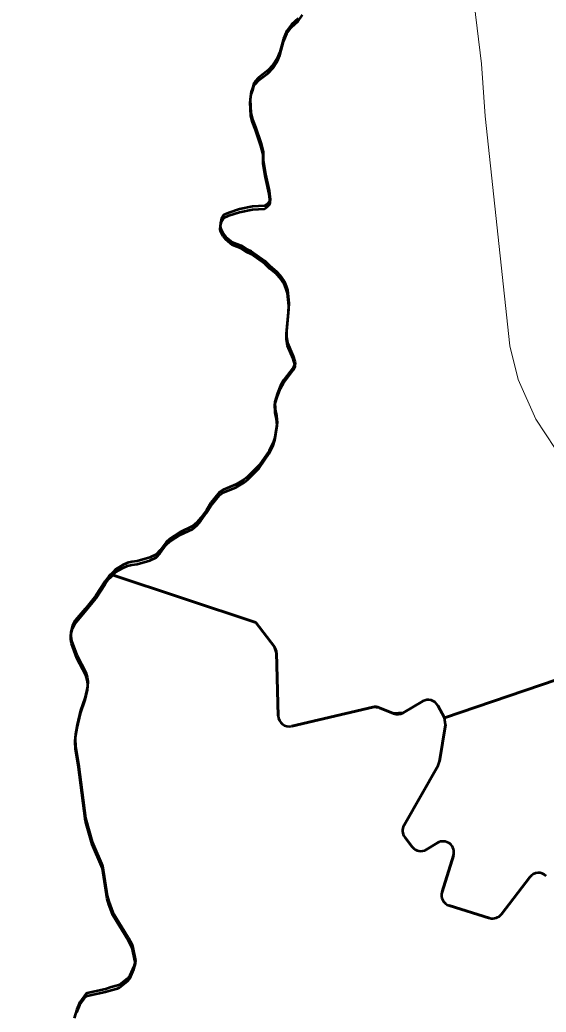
# Model space of a CAD drawing. Extents: x 553962 to 842807, y 8883888 to 9032388.
# Drawn here: x 814972 to 815454, y 9016433 to 9017342 of the extents above; entities that cross this region are included whole.
import ezdxf

# ---------------------------------------------------------------- set-up
doc = ezdxf.new("R2010")
doc.units = 0
doc.header["$LTSCALE"] = 200
doc.layers.add('1', color=7, linetype='Continuous', lineweight=13)

msp = doc.modelspace()

# ---------------------------------------------------------------- linework, layer by layer
at = {"layer": '1', "lineweight": 53}
for p, q in [((815207.1, 9016761.8), (815208.7, 9016704.1)), ((815207.1, 9016761.8), (815208.7, 9016704.1)), ((815323.2, 9016707), (815341.2, 9016717.5)), ((815323.2, 9016707), (815341.2, 9016717.5)), ((815221, 9016694.7), (815295.4, 9016712)), ((815221, 9016694.7), (815295.4, 9016712)), ((815301.4, 9016711.6), (815314.5, 9016706.3)), ((815301.4, 9016711.6), (815314.5, 9016706.3)), ((815355, 9016713.6), (815361.1, 9016702.4)), ((815355, 9016713.6), (815361.1, 9016702.4)), ((815362.1, 9016696), (815356.5, 9016662.2)), ((815362.1, 9016696), (815356.5, 9016662.2)), ((815355.2, 9016658.5), (815324, 9016603.9)), ((815355.2, 9016658.5), (815324, 9016603.9)), ((815331.6, 9016584), (815324.8, 9016592.8)), ((815324.8, 9016592.8), (815331.6, 9016584)), ((815331.6, 9016584), (815324.8, 9016592.8)), ((815324.8, 9016592.8), (815331.6, 9016584)), ((815354.6, 9016587.6), (815344.7, 9016581.6)), ((815344.7, 9016581.6), (815354.6, 9016587.6)), ((815354.6, 9016587.6), (815344.7, 9016581.6)), ((815344.7, 9016581.6), (815354.6, 9016587.6)), ((815358.9, 9016542.8), (815369.4, 9016576.1)), ((815369.4, 9016576.1), (815358.9, 9016542.8)), ((815358.9, 9016542.8), (815369.4, 9016576.1)), ((815369.4, 9016576.1), (815358.9, 9016542.8)), ((815439.4, 9016556.3), (815413.4, 9016522.3)), ((815413.4, 9016522.3), (815439.4, 9016556.3)), ((815439.4, 9016556.3), (815413.4, 9016522.3)), ((815413.4, 9016522.3), (815439.4, 9016556.3)), ((815402.5, 9016518.8), (815365.5, 9016530.2)), ((815365.5, 9016530.2), (815402.5, 9016518.8)), ((815402.5, 9016518.8), (815365.5, 9016530.2)), ((815365.5, 9016530.2), (815402.5, 9016518.8))]:
    msp.add_line(p, q, dxfattribs=at)
at = {"layer": '1'}
for points in [[(814742.5, 9018031.2), (815086.6, 9018118.9), (815141.4, 9018118.9), (815173, 9018113.9), (815194.5, 9018095.6), (815210.8, 9018077.6), (815228.1, 9018046.1), (815264, 9017962.8), (815299, 9017876.5), (815360.1, 9017714.2), (815404.8, 9017577.9), (815415.5, 9017540.1), (815416.9, 9017519.9), (815405.3, 9017490), (815388.7, 9017456.8), (815383.7, 9017430.2), (815381.9, 9017410.6), (815385.7, 9017380.1), (815395.1, 9017301.8), (815398.5, 9017253.9), (815421.2, 9017043.3), (815428.8, 9017012.6)], [(815428.8, 9017012.6), (815445, 9016976), (815462.5, 9016949.3), (815487.5, 9016921.4), (815513.4, 9016900.1), (815537.5, 9016877.7), (815557.5, 9016874.4), (815574.1, 9016861.1), (815589, 9016849.5), (815595.7, 9016829.5), (815590.7, 9016796.3), (815587.4, 9016776.3), (815585.7, 9016758.1), (815599, 9016703.2), (815615.6, 9016646.7), (815623.9, 9016623.4), (815647.9, 9016611.1), (815742.2, 9016568.5), (815858.2, 9016518.1), (815894.7, 9016519.2), (815926.1, 9016518.8), (815948.3, 9016506.3), (815975.2, 9016458.6), (815975.3, 9016394.9)]]:
    msp.add_lwpolyline(points, dxfattribs=at)
at = {"layer": '1', "lineweight": 53}
for points in [[(815182.8, 9017266.5), (815183.8, 9017273.6), (815185.5, 9017277.7), (815186.4, 9017281.5), (815187.1, 9017282.8), (815191, 9017286.8), (815199.3, 9017293.3), (815203.6, 9017297.9), (815207.8, 9017303.9), (815210, 9017309.9), (815213.5, 9017322.2), (815216.5, 9017329.6), (815220.8, 9017335.3), (815227, 9017340.8), (815230.8, 9017346.8)], [(815182.8, 9017266.5), (815183.8, 9017273.6), (815185.5, 9017277.7), (815186.4, 9017281.5), (815187.1, 9017282.8), (815191, 9017286.8), (815199.3, 9017293.3), (815203.6, 9017297.9), (815207.8, 9017303.9), (815210, 9017309.9), (815213.5, 9017322.2), (815216.5, 9017329.6), (815220.8, 9017335.3), (815227, 9017340.8), (815230.8, 9017346.8)], [(815227, 9017343.4), (815220.8, 9017337.9), (815216.5, 9017332.2), (815213.5, 9017324.8), (815210, 9017312.5), (815207.8, 9017306.6), (815203.6, 9017300.6), (815199.3, 9017296), (815191, 9017289.4), (815187.1, 9017285.4), (815186.4, 9017284.1), (815185.5, 9017280.4), (815183.8, 9017276.2), (815182.8, 9017269.1)], [(815227, 9017343.4), (815220.8, 9017337.9), (815216.5, 9017332.2), (815213.5, 9017324.8), (815210, 9017312.5), (815207.8, 9017306.6), (815203.6, 9017300.6), (815199.3, 9017296), (815191, 9017289.4), (815187.1, 9017285.4), (815186.4, 9017284.1), (815185.5, 9017280.4), (815183.8, 9017276.2), (815182.8, 9017269.1)], [(815227, 9017343.4), (815220.8, 9017337.9), (815216.5, 9017332.2), (815213.5, 9017324.8), (815210, 9017312.5), (815207.8, 9017306.6), (815203.6, 9017300.6), (815199.3, 9017296), (815191, 9017289.4), (815187.1, 9017285.4), (815186.4, 9017284.1), (815185.5, 9017280.4), (815183.8, 9017276.2), (815182.8, 9017269.1)], [(815227, 9017343.4), (815220.8, 9017337.9), (815216.5, 9017332.2), (815213.5, 9017324.8), (815210, 9017312.5), (815207.8, 9017306.6), (815203.6, 9017300.6), (815199.3, 9017296), (815191, 9017289.4), (815187.1, 9017285.4), (815186.4, 9017284.1), (815185.5, 9017280.4), (815183.8, 9017276.2), (815182.8, 9017269.1)], [(815182.8, 9017269.1), (815183.4, 9017256.8), (815185, 9017250.8), (815187.9, 9017243.9), (815192.7, 9017229.3), (815194.7, 9017221.2)], [(815182.8, 9017269.1), (815183.4, 9017256.8), (815185, 9017250.8), (815187.9, 9017243.9), (815192.7, 9017229.3), (815194.7, 9017221.2)], [(815182.8, 9017269.1), (815183.4, 9017256.8), (815185, 9017250.8), (815187.9, 9017243.9), (815192.7, 9017229.3), (815194.7, 9017221.2)], [(815182.8, 9017269.1), (815183.4, 9017256.8), (815185, 9017250.8), (815187.9, 9017243.9), (815192.7, 9017229.3), (815194.7, 9017221.2)], [(815194.7, 9017218.6), (815192.7, 9017226.7), (815187.9, 9017241.3), (815185, 9017248.2), (815183.4, 9017254.1), (815182.8, 9017266.5)], [(815194.7, 9017218.6), (815192.7, 9017226.7), (815187.9, 9017241.3), (815185, 9017248.2), (815183.4, 9017254.1), (815182.8, 9017266.5)], [(815194.8, 9017221.2), (815194.7, 9017221.2), (815194.8, 9017213), (815197, 9017200.5), (815200.3, 9017185.4), (815201.4, 9017177.4), (815201, 9017175.9), (815198.6, 9017173.3), (815196.1, 9017171.6), (815185.1, 9017170.9), (815173, 9017168.5), (815163.2, 9017165.3), (815158.8, 9017163.3), (815156.7, 9017159.9), (815155.6, 9017155.8), (815155.3, 9017152.6), (815155.9, 9017150.5), (815158.1, 9017146.3), (815160.5, 9017143.3), (815166.8, 9017138.2), (815174.7, 9017135.2), (815179.9, 9017131.9), (815183.9, 9017130), (815196.5, 9017121.1), (815201, 9017116.7), (815207.2, 9017111.6), (815210.5, 9017107.8)], [(815194.8, 9017221.2), (815194.7, 9017221.2), (815194.8, 9017213), (815197, 9017200.5), (815200.3, 9017185.4), (815201.4, 9017177.4), (815201, 9017175.9), (815198.6, 9017173.3), (815196.1, 9017171.6), (815185.1, 9017170.9), (815173, 9017168.5), (815163.2, 9017165.3), (815158.8, 9017163.3), (815156.7, 9017159.9), (815155.6, 9017155.8), (815155.3, 9017152.6), (815155.9, 9017150.5), (815158.1, 9017146.3), (815160.5, 9017143.3), (815166.8, 9017138.2), (815174.7, 9017135.2), (815179.9, 9017131.9), (815183.9, 9017130), (815196.5, 9017121.1), (815201, 9017116.7), (815207.2, 9017111.6), (815210.5, 9017107.8)], [(815194.8, 9017221.2), (815194.7, 9017221.2), (815194.8, 9017213), (815197, 9017200.5), (815200.3, 9017185.4), (815201.4, 9017177.4), (815201, 9017175.9), (815198.6, 9017173.3), (815196.1, 9017171.6), (815185.1, 9017170.9), (815173, 9017168.5), (815163.2, 9017165.3), (815158.8, 9017163.3), (815156.7, 9017159.9), (815155.6, 9017155.8), (815155.3, 9017152.6), (815155.9, 9017150.5), (815158.1, 9017146.3), (815160.5, 9017143.3), (815166.8, 9017138.2), (815174.7, 9017135.2), (815179.9, 9017131.9), (815183.9, 9017130), (815196.5, 9017121.1), (815201, 9017116.7), (815207.2, 9017111.6), (815210.5, 9017107.8)], [(815194.8, 9017221.2), (815194.7, 9017221.2), (815194.8, 9017213), (815197, 9017200.5), (815200.3, 9017185.4), (815201.4, 9017177.4), (815201, 9017175.9), (815198.6, 9017173.3), (815196.1, 9017171.6), (815185.1, 9017170.9), (815173, 9017168.5), (815163.2, 9017165.3), (815158.8, 9017163.3), (815156.7, 9017159.9), (815155.6, 9017155.8), (815155.3, 9017152.6), (815155.9, 9017150.5), (815158.1, 9017146.3), (815160.5, 9017143.3), (815166.8, 9017138.2), (815174.7, 9017135.2), (815179.9, 9017131.9), (815183.9, 9017130), (815196.5, 9017121.1), (815201, 9017116.7), (815207.2, 9017111.6), (815210.5, 9017107.8)], [(815210.5, 9017105.2), (815207.2, 9017109), (815201, 9017114), (815196.5, 9017118.5), (815183.9, 9017127.4), (815179.9, 9017129.3), (815174.7, 9017132.6), (815166.8, 9017135.6), (815160.5, 9017140.7), (815158.1, 9017143.7), (815155.9, 9017147.9), (815155.3, 9017150), (815155.6, 9017153.2), (815156.7, 9017157.3), (815158.8, 9017160.7), (815163.2, 9017162.7), (815173, 9017165.9), (815185.1, 9017168.2), (815196.1, 9017169), (815198.6, 9017170.7), (815201, 9017173.3), (815201.4, 9017174.8), (815200.3, 9017182.7), (815197, 9017197.9), (815194.8, 9017210.4), (815194.7, 9017218.6), (815194.8, 9017218.6), (815194.7, 9017218.6)], [(815210.5, 9017105.2), (815207.2, 9017109), (815201, 9017114), (815196.5, 9017118.5), (815183.9, 9017127.4), (815179.9, 9017129.3), (815174.7, 9017132.6), (815166.8, 9017135.6), (815160.5, 9017140.7), (815158.1, 9017143.7), (815155.9, 9017147.9), (815155.3, 9017150), (815155.6, 9017153.2), (815156.7, 9017157.3), (815158.8, 9017160.7), (815163.2, 9017162.7), (815173, 9017165.9), (815185.1, 9017168.2), (815196.1, 9017169), (815198.6, 9017170.7), (815201, 9017173.3), (815201.4, 9017174.8), (815200.3, 9017182.7), (815197, 9017197.9), (815194.8, 9017210.4), (815194.7, 9017218.6), (815194.8, 9017218.6), (815194.7, 9017218.6)], [(815210.5, 9017107.8), (815214, 9017102.7), (815216, 9017098), (815217.1, 9017094.2), (815218.3, 9017082.5), (815218.2, 9017076.8), (815216.1, 9017056.8), (815216.1, 9017051.9), (815217.3, 9017046), (815222.4, 9017033.9), (815223.9, 9017028.9), (815224.1, 9017027), (815222.8, 9017023.8), (815213.5, 9017011.8), (815210.8, 9017006.8), (815207.9, 9016999.9), (815205.6, 9016992), (815205.8, 9016984.9), (815207.1, 9016979.2), (815207.6, 9016973), (815205.4, 9016959.3), (815204, 9016954.6), (815200.4, 9016947.1), (815191.3, 9016933.9), (815180.5, 9016923.2), (815177.3, 9016920.7), (815169.7, 9016916.1), (815158, 9016911.4), (815154.9, 9016909.1), (815146.8, 9016899.3), (815143, 9016892.7), (815137.6, 9016885.5), (815133.9, 9016881.3), (815130.1, 9016878), (815118.6, 9016872.6), (815109.2, 9016866.4), (815105.9, 9016863.4)], [(815210.5, 9017107.8), (815214, 9017102.7), (815216, 9017098), (815217.1, 9017094.2), (815218.3, 9017082.5), (815218.2, 9017076.8), (815216.1, 9017056.8), (815216.1, 9017051.9), (815217.3, 9017046), (815222.4, 9017033.9), (815223.9, 9017028.9), (815224.1, 9017027), (815222.8, 9017023.8), (815213.5, 9017011.8), (815210.8, 9017006.8), (815207.9, 9016999.9), (815205.6, 9016992), (815205.8, 9016984.9), (815207.1, 9016979.2), (815207.6, 9016973), (815205.4, 9016959.3), (815204, 9016954.6), (815200.4, 9016947.1), (815191.3, 9016933.9), (815180.5, 9016923.2), (815177.3, 9016920.7), (815169.7, 9016916.1), (815158, 9016911.4), (815154.9, 9016909.1), (815146.8, 9016899.3), (815143, 9016892.7), (815137.6, 9016885.5), (815133.9, 9016881.3), (815130.1, 9016878), (815118.6, 9016872.6), (815109.2, 9016866.4), (815105.9, 9016863.4)], [(815210.5, 9017107.8), (815214, 9017102.7), (815216, 9017098), (815217.1, 9017094.2), (815218.3, 9017082.5), (815218.2, 9017076.8), (815216.1, 9017056.8), (815216.1, 9017051.9), (815217.3, 9017046), (815222.4, 9017033.9), (815223.9, 9017028.9), (815224.1, 9017027), (815222.8, 9017023.8), (815213.5, 9017011.8), (815210.8, 9017006.8), (815207.9, 9016999.9), (815205.6, 9016992), (815205.8, 9016984.9), (815207.1, 9016979.2), (815207.6, 9016973), (815205.4, 9016959.3), (815204, 9016954.6), (815200.4, 9016947.1), (815191.3, 9016933.9), (815180.5, 9016923.2), (815177.3, 9016920.7), (815169.7, 9016916.1), (815158, 9016911.4), (815154.9, 9016909.1), (815146.8, 9016899.3), (815143, 9016892.7), (815137.6, 9016885.5), (815133.9, 9016881.3), (815130.1, 9016878), (815118.6, 9016872.6), (815109.2, 9016866.4), (815105.9, 9016863.4)], [(815210.5, 9017107.8), (815214, 9017102.7), (815216, 9017098), (815217.1, 9017094.2), (815218.3, 9017082.5), (815218.2, 9017076.8), (815216.1, 9017056.8), (815216.1, 9017051.9), (815217.3, 9017046), (815222.4, 9017033.9), (815223.9, 9017028.9), (815224.1, 9017027), (815222.8, 9017023.8), (815213.5, 9017011.8), (815210.8, 9017006.8), (815207.9, 9016999.9), (815205.6, 9016992), (815205.8, 9016984.9), (815207.1, 9016979.2), (815207.6, 9016973), (815205.4, 9016959.3), (815204, 9016954.6), (815200.4, 9016947.1), (815191.3, 9016933.9), (815180.5, 9016923.2), (815177.3, 9016920.7), (815169.7, 9016916.1), (815158, 9016911.4), (815154.9, 9016909.1), (815146.8, 9016899.3), (815143, 9016892.7), (815137.6, 9016885.5), (815133.9, 9016881.3), (815130.1, 9016878), (815118.6, 9016872.6), (815109.2, 9016866.4), (815105.9, 9016863.4)], [(815361.1, 9016702.4), (815626.2, 9016792.3), (815981, 9017108.3)], [(815981, 9017108.3), (815626.2, 9016792.3), (815361.1, 9016702.4)], [(815361.1, 9016702.4), (815626.2, 9016792.3), (815981, 9017108.3)], [(815981, 9017108.3), (815626.2, 9016792.3), (815361.1, 9016702.4)], [(815105.9, 9016860.8), (815109.2, 9016863.8), (815118.6, 9016870), (815130.1, 9016875.4), (815133.9, 9016878.7), (815137.6, 9016882.8), (815143, 9016890.1), (815146.8, 9016896.7), (815154.9, 9016906.5), (815158, 9016908.8), (815169.7, 9016913.5), (815177.3, 9016918.1), (815180.5, 9016920.6), (815191.3, 9016931.2), (815200.4, 9016944.5), (815204, 9016952), (815205.4, 9016956.7), (815207.6, 9016970.4), (815207.1, 9016976.5), (815205.8, 9016982.3), (815205.6, 9016989.4), (815207.9, 9016997.3), (815210.8, 9017004.2), (815213.5, 9017009.2), (815222.8, 9017021.2), (815224.1, 9017024.4), (815223.9, 9017026.3), (815222.4, 9017031.3), (815217.3, 9017043.3), (815216.1, 9017049.3), (815216.1, 9017054.2), (815218.2, 9017074.2), (815218.3, 9017079.9), (815217.1, 9017091.6), (815216, 9017095.4), (815214, 9017100.1), (815210.5, 9017105.2)], [(815105.9, 9016860.8), (815109.2, 9016863.8), (815118.6, 9016870), (815130.1, 9016875.4), (815133.9, 9016878.7), (815137.6, 9016882.8), (815143, 9016890.1), (815146.8, 9016896.7), (815154.9, 9016906.5), (815158, 9016908.8), (815169.7, 9016913.5), (815177.3, 9016918.1), (815180.5, 9016920.6), (815191.3, 9016931.2), (815200.4, 9016944.5), (815204, 9016952), (815205.4, 9016956.7), (815207.6, 9016970.4), (815207.1, 9016976.5), (815205.8, 9016982.3), (815205.6, 9016989.4), (815207.9, 9016997.3), (815210.8, 9017004.2), (815213.5, 9017009.2), (815222.8, 9017021.2), (815224.1, 9017024.4), (815223.9, 9017026.3), (815222.4, 9017031.3), (815217.3, 9017043.3), (815216.1, 9017049.3), (815216.1, 9017054.2), (815218.2, 9017074.2), (815218.3, 9017079.9), (815217.1, 9017091.6), (815216, 9017095.4), (815214, 9017100.1), (815210.5, 9017105.2)], [(815105.9, 9016863.4), (815100.5, 9016856), (815100.5, 9016856), (815096.7, 9016851.9), (815090.9, 9016849.2), (815079.2, 9016845.9), (815074.3, 9016845.3), (815070.4, 9016844.3), (815065.8, 9016842.2), (815059.6, 9016838.6), (815057.3, 9016835.9), (815053.4, 9016832.2), (815049.8, 9016827.5), (815041.5, 9016814.5), (815031.7, 9016802.3), (815022.4, 9016791.5), (815019.9, 9016786.8), (815018.3, 9016780.7), (815018.4, 9016777.2), (815019.2, 9016772.9), (815024, 9016759.6), (815032.3, 9016744), (815033.5, 9016739.7), (815033.9, 9016735.7), (815033.7, 9016730.7), (815031.5, 9016721.4), (815027.4, 9016709), (815024.1, 9016695.9), (815022.7, 9016687.4), (815022.4, 9016683.1), (815022.6, 9016676.2), (815025.4, 9016659.9), (815031.9, 9016610.2), (815037.9, 9016588.7), (815047.6, 9016566.7), (815051.8, 9016539), (815053.2, 9016534), (815057, 9016524), (815071, 9016501), (815074.6, 9016494.2), (815075.4, 9016491.5), (815077.7, 9016479.6), (815076.2, 9016474.5), (815072.7, 9016466.1), (815070.5, 9016463.5), (815063, 9016457.7), (815061.1, 9016456.8), (815055.5, 9016455.5), (815050.2, 9016453.6), (815033.3, 9016450), (815032.1, 9016449.4), (815026.7, 9016441.7), (815023.9, 9016435), (815021.5, 9016427.1)], [(815105.9, 9016863.4), (815100.5, 9016856), (815100.5, 9016856), (815096.7, 9016851.9), (815090.9, 9016849.2), (815079.2, 9016845.9), (815074.3, 9016845.3), (815070.4, 9016844.3), (815065.8, 9016842.2), (815059.6, 9016838.6), (815057.3, 9016835.9), (815053.4, 9016832.2), (815049.8, 9016827.5), (815041.5, 9016814.5), (815031.7, 9016802.3), (815022.4, 9016791.5), (815019.9, 9016786.8), (815018.3, 9016780.7), (815018.4, 9016777.2), (815019.2, 9016772.9), (815024, 9016759.6), (815032.3, 9016744), (815033.5, 9016739.7), (815033.9, 9016735.7), (815033.7, 9016730.7), (815031.5, 9016721.4), (815027.4, 9016709), (815024.1, 9016695.9), (815022.7, 9016687.4), (815022.4, 9016683.1), (815022.6, 9016676.2), (815025.4, 9016659.9), (815031.9, 9016610.2), (815037.9, 9016588.7), (815047.6, 9016566.7), (815051.8, 9016539), (815053.2, 9016534), (815057, 9016524), (815071, 9016501), (815074.6, 9016494.2), (815075.4, 9016491.5), (815077.7, 9016479.6), (815076.2, 9016474.5), (815072.7, 9016466.1), (815070.5, 9016463.5), (815063, 9016457.7), (815061.1, 9016456.8), (815055.5, 9016455.5), (815050.2, 9016453.6), (815033.3, 9016450), (815032.1, 9016449.4), (815026.7, 9016441.7), (815023.9, 9016435), (815021.5, 9016427.1)], [(815105.9, 9016863.4), (815100.5, 9016856), (815100.5, 9016856), (815096.7, 9016851.9), (815090.9, 9016849.2), (815079.2, 9016845.9), (815074.3, 9016845.3), (815070.4, 9016844.3), (815065.8, 9016842.2), (815059.6, 9016838.6), (815057.3, 9016835.9), (815055, 9016833.7), (815055.4, 9016833.6)], [(815105.9, 9016863.4), (815100.5, 9016856), (815100.5, 9016856), (815096.7, 9016851.9), (815090.9, 9016849.2), (815079.2, 9016845.9), (815074.3, 9016845.3), (815070.4, 9016844.3), (815065.8, 9016842.2), (815059.6, 9016838.6), (815057.3, 9016835.9), (815055, 9016833.7), (815055.4, 9016833.6)], [(815055, 9016831.1), (815057.3, 9016833.3), (815059.6, 9016836), (815065.8, 9016839.6), (815070.4, 9016841.7), (815074.3, 9016842.7), (815079.2, 9016843.3), (815090.9, 9016846.6), (815096.7, 9016849.2), (815100.5, 9016853.4), (815100.5, 9016853.4), (815105.9, 9016860.8)], [(815055, 9016831.1), (815057.3, 9016833.3), (815059.6, 9016836), (815065.8, 9016839.6), (815070.4, 9016841.7), (815074.3, 9016842.7), (815079.2, 9016843.3), (815090.9, 9016846.6), (815096.7, 9016849.2), (815100.5, 9016853.4), (815100.5, 9016853.4), (815105.9, 9016860.8)], [(815055, 9016833.7), (815053.4, 9016832.2), (815049.8, 9016827.5), (815041.5, 9016814.5), (815031.7, 9016802.3), (815022.4, 9016791.5), (815019.9, 9016786.8), (815018.3, 9016780.7), (815018.4, 9016777.2), (815019.2, 9016772.9), (815024, 9016759.6), (815032.3, 9016744), (815033.5, 9016739.7), (815033.9, 9016735.7), (815033.7, 9016730.7), (815031.5, 9016721.4), (815027.4, 9016709), (815024.1, 9016695.9), (815022.7, 9016687.4), (815022.4, 9016683.1), (815022.6, 9016676.2), (815025.4, 9016659.9), (815031.9, 9016610.2), (815037.9, 9016588.7), (815047.6, 9016566.7), (815051.8, 9016539), (815053.2, 9016534), (815057, 9016524), (815071, 9016501), (815074.6, 9016494.2), (815075.4, 9016491.5), (815077.7, 9016479.6), (815076.2, 9016474.5), (815072.7, 9016466.1), (815070.5, 9016463.5), (815063, 9016457.7), (815061.1, 9016456.8), (815055.5, 9016455.5), (815050.2, 9016453.6), (815033.3, 9016450), (815032.1, 9016449.4), (815026.7, 9016441.7), (815023.9, 9016435), (815021.5, 9016427.1)], [(815055, 9016833.7), (815053.4, 9016832.2), (815049.8, 9016827.5), (815041.5, 9016814.5), (815031.7, 9016802.3), (815022.4, 9016791.5), (815019.9, 9016786.8), (815018.3, 9016780.7), (815018.4, 9016777.2), (815019.2, 9016772.9), (815024, 9016759.6), (815032.3, 9016744), (815033.5, 9016739.7), (815033.9, 9016735.7), (815033.7, 9016730.7), (815031.5, 9016721.4), (815027.4, 9016709), (815024.1, 9016695.9), (815022.7, 9016687.4), (815022.4, 9016683.1), (815022.6, 9016676.2), (815025.4, 9016659.9), (815031.9, 9016610.2), (815037.9, 9016588.7), (815047.6, 9016566.7), (815051.8, 9016539), (815053.2, 9016534), (815057, 9016524), (815071, 9016501), (815074.6, 9016494.2), (815075.4, 9016491.5), (815077.7, 9016479.6), (815076.2, 9016474.5), (815072.7, 9016466.1), (815070.5, 9016463.5), (815063, 9016457.7), (815061.1, 9016456.8), (815055.5, 9016455.5), (815050.2, 9016453.6), (815033.3, 9016450), (815032.1, 9016449.4), (815026.7, 9016441.7), (815023.9, 9016435), (815021.5, 9016427.1)], [(815023.9, 9016432.4), (815026.7, 9016439.1), (815032.1, 9016446.8), (815033.3, 9016447.4), (815050.2, 9016451), (815055.5, 9016452.8), (815061.1, 9016454.1), (815063, 9016455), (815070.5, 9016460.8), (815072.7, 9016463.5), (815076.2, 9016471.9), (815077.7, 9016477), (815075.4, 9016488.8), (815074.6, 9016491.5), (815071, 9016498.4), (815057, 9016521.3), (815053.2, 9016531.3), (815051.8, 9016536.4), (815047.6, 9016564.1), (815037.9, 9016586.1), (815031.9, 9016607.6), (815025.4, 9016657.2), (815022.6, 9016673.6), (815022.4, 9016680.5), (815022.7, 9016684.7), (815024.1, 9016693.2), (815027.4, 9016706.3), (815031.5, 9016718.8), (815033.7, 9016728.1), (815033.9, 9016733.1), (815033.5, 9016737.1), (815032.3, 9016741.4), (815024, 9016757), (815019.2, 9016770.3), (815018.4, 9016774.5), (815018.3, 9016778.1), (815019.9, 9016784.2), (815022.4, 9016788.9), (815031.7, 9016799.7), (815041.5, 9016811.8), (815049.8, 9016824.9), (815053.4, 9016829.6), (815055, 9016831.1)], [(815023.9, 9016432.4), (815026.7, 9016439.1), (815032.1, 9016446.8), (815033.3, 9016447.4), (815050.2, 9016451), (815055.5, 9016452.8), (815061.1, 9016454.1), (815063, 9016455), (815070.5, 9016460.8), (815072.7, 9016463.5), (815076.2, 9016471.9), (815077.7, 9016477), (815075.4, 9016488.8), (815074.6, 9016491.5), (815071, 9016498.4), (815057, 9016521.3), (815053.2, 9016531.3), (815051.8, 9016536.4), (815047.6, 9016564.1), (815037.9, 9016586.1), (815031.9, 9016607.6), (815025.4, 9016657.2), (815022.6, 9016673.6), (815022.4, 9016680.5), (815022.7, 9016684.7), (815024.1, 9016693.2), (815027.4, 9016706.3), (815031.5, 9016718.8), (815033.7, 9016728.1), (815033.9, 9016733.1), (815033.5, 9016737.1), (815032.3, 9016741.4), (815024, 9016757), (815019.2, 9016770.3), (815018.4, 9016774.5), (815018.3, 9016778.1), (815019.9, 9016784.2), (815022.4, 9016788.9), (815031.7, 9016799.7), (815041.5, 9016811.8), (815049.8, 9016824.9), (815053.4, 9016829.6), (815055, 9016831.1)], [(815208.7, 9016704.1), (815207.1, 9016761.8), (815205.1, 9016767.5), (815188.2, 9016789.6), (815055.4, 9016833.6), (815055, 9016833.7)], [(815208.7, 9016704.1), (815207.1, 9016761.8), (815205.1, 9016767.5), (815188.2, 9016789.6), (815055.4, 9016833.6), (815055, 9016833.7)], [(815055.4, 9016833.6), (815188.2, 9016789.6), (815205.1, 9016767.5)], [(815055.4, 9016833.6), (815188.2, 9016789.6), (815205.1, 9016767.5)], [(815341.2, 9016717.5), (815323.2, 9016707), (815314.5, 9016706.3), (815301.4, 9016711.6), (815295.4, 9016712), (815221, 9016694.7)], [(815341.2, 9016717.5), (815323.2, 9016707), (815314.5, 9016706.3), (815301.4, 9016711.6), (815295.4, 9016712), (815221, 9016694.7)], [(815324, 9016603.9), (815355.2, 9016658.5), (815356.5, 9016662.2), (815362.1, 9016696), (815361.1, 9016702.4), (815355, 9016713.6)], [(815324, 9016603.9), (815355.2, 9016658.5), (815356.5, 9016662.2), (815362.1, 9016696), (815361.1, 9016702.4), (815355, 9016713.6)]]:
    msp.add_lwpolyline(points, dxfattribs=at)
for centre, start, end in [((815197.1, 9016761.5), 1.606, 37.37575), ((815197.1, 9016761.5), 1.606, 37.37575), ((815346.2, 9016708.8), 28.55134, 120.21649), ((815346.2, 9016708.8), 28.55134, 120.21649), ((815346.2, 9016708.8), 28.55134, 120.21649), ((815346.2, 9016708.8), 28.55134, 120.21649), ((815297.7, 9016702.3), 68.19898, 103.10639), ((815297.7, 9016702.3), 68.19898, 103.10639), ((815218.7, 9016704.4), 181.606, 283.10639), ((815218.7, 9016704.4), 181.606, 283.10639), ((815218.7, 9016704.4), 181.606, 283.10639), ((815218.7, 9016704.4), 181.606, 283.10639), ((815318.2, 9016715.6), 248.19897, 300.21649), ((815318.2, 9016715.6), 248.19897, 300.21649), ((815332.7, 9016598.9), 150.26731, 217.7331), ((815332.7, 9016598.9), 150.26731, 217.7331), ((815332.7, 9016598.9), 150.26731, 217.7331), ((815332.7, 9016598.9), 150.26731, 217.7331), ((815359.8, 9016579.1), 342.52369, 121.40286), ((815359.8, 9016579.1), 342.52369, 121.40286), ((815359.8, 9016579.1), 342.52369, 121.40286), ((815359.8, 9016579.1), 342.52369, 121.40286), ((815339.5, 9016590.1), 217.7331, 301.39945), ((815339.5, 9016590.1), 217.7331, 301.39945), ((815339.5, 9016590.1), 217.7331, 301.39945), ((815339.5, 9016590.1), 217.7331, 301.39945), ((815447.3, 9016550.2), 45.13416, 142.50362), ((815447.3, 9016550.2), 45.13416, 142.50362), ((815447.3, 9016550.2), 45.13416, 142.50362), ((815447.3, 9016550.2), 45.13416, 142.50362), ((815368.4, 9016539.8), 162.52368, 252.88878), ((815368.4, 9016539.8), 162.52368, 252.88878), ((815368.4, 9016539.8), 162.52368, 252.88878), ((815368.4, 9016539.8), 162.52368, 252.88878), ((815405.4, 9016528.4), 252.88931, 322.50362), ((815405.4, 9016528.4), 252.88931, 322.50362), ((815405.4, 9016528.4), 252.88931, 322.50362), ((815405.4, 9016528.4), 252.88931, 322.50362)]:
    msp.add_arc(centre, 10, start, end, dxfattribs=at)

doc.saveas('drawing.dxf')
